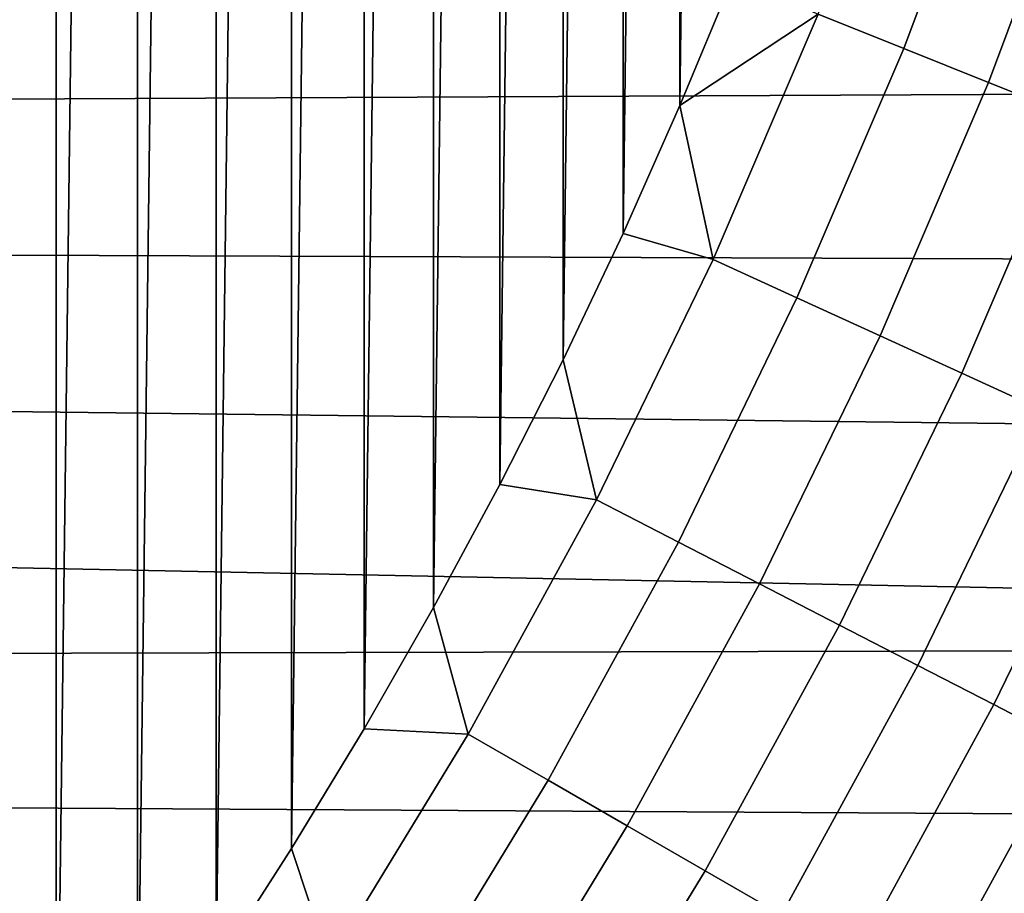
# Model space of a CAD drawing. Header units: metres. Extents: x -109 to 109, y -342 to 66.
# Tile 361 of 512: x 13.59 to 16.62, y -9.13 to -6.44. Entities that reach past the tile are written whole.
import ezdxf

# ---------------------------------------------------------------- set-up
doc = ezdxf.new("R2010")
doc.units = ezdxf.units.M
doc.layers.add('solid_K_24_62_16_000B91', color=7, linetype='CONTINUOUS')

msp = doc.modelspace()

# ---------------------------------------------------------------- linework, layer by layer
at = {"layer": 'solid_K_24_62_16_000B91'}
for points in [[(13.440717, 10.408993, -67), (13.700192, 10.065022, -67), (13.440727, -10.408979, -67)], [(13.700192, 10.065022, -67), (13.700203, -10.065008, -67), (13.440727, -10.408979, -67)], [(13.700192, 10.065022, -67), (13.950839, 9.714632, -67), (13.700203, -10.065008, -67)], [(13.950839, 9.714632, -67), (13.950848, -9.714619, -67), (13.700203, -10.065008, -67)], [(13.950839, 9.714632, -67), (14.192568, 9.357936, -67), (13.950848, -9.714619, -67)], [(14.192568, 9.357936, -67), (14.192577, -9.357923, -67), (13.950848, -9.714619, -67)], [(14.192568, 9.357936, -67), (14.425132, 8.995307, -67), (14.192577, -9.357923, -67)], [(14.425132, 8.995307, -67), (14.42514, -8.995294, -67), (14.192577, -9.357923, -67)], [(14.425132, 8.995307, -67), (14.648481, 8.626817, -67), (14.42514, -8.995294, -67)], [(14.648481, 8.626817, -67), (14.64849, -8.626802, -67), (14.42514, -8.995294, -67)], [(14.648481, 8.626817, -67), (14.862375, 8.252863, -67), (14.64849, -8.626802, -67)], [(14.862375, 8.252863, -67), (14.862383, -8.252849, -67), (14.64849, -8.626802, -67)], [(14.862375, 8.252863, -67), (15.066761, 7.873545, -67), (14.862383, -8.252849, -67)], [(15.066761, 7.873545, -67), (15.066769, -7.87353, -67), (14.862383, -8.252849, -67)], [(15.066761, 7.873545, -67), (15.261443, 7.489211, -67), (15.066769, -7.87353, -67)], [(15.261443, 7.489211, -67), (15.261451, -7.489197, -67), (15.066769, -7.87353, -67)], [(15.261443, 7.489211, -67), (15.446331, 7.10006, -67), (15.261451, -7.489197, -67)], [(15.446331, 7.10006, -67), (15.446338, -7.100046, -67), (15.261451, -7.489197, -67)], [(15.446331, 7.10006, -67), (15.621306, 6.706321, -67), (15.446338, -7.100046, -67)], [(15.621306, 6.706321, -67), (15.621312, -6.706306, -67), (15.446338, -7.100046, -67)], [(15.621306, 6.706321, -67), (15.786227, 6.30833, -67), (15.621312, -6.706306, -67)], [(15.786227, 6.30833, -67), (15.786233, -6.308314, -67), (15.621312, -6.706306, -67)], [(16.603231, -5.746434, -66.959244), (16.310999, -6.529939, -66.959244), (16.047171, -6.424318, -66.989807), (16.334677, -5.653486, -66.989807)], [(16.86904, -5.838431, -66.908463), (16.572128, -6.63448, -66.908463), (16.310999, -6.529939, -66.959244), (16.603231, -5.746434, -66.959244)], [(17.130741, -5.929007, -66.83773), (16.829224, -6.737405, -66.83773), (16.572128, -6.63448, -66.908463), (16.86904, -5.838431, -66.908463)], [(6.556558, -6.719579, 84.926178), (25.674267, -6.628624, 84.926178), (25.817019, -6.042518, 84.926178), (6.488924, -6.301236, 84.926178)], [(16.047171, -6.424318, -66.989807), (15.621312, -6.706306, -67), (15.786233, -6.308314, -67)], [(16.047171, -6.424318, -66.989807), (15.723313, -7.180597, -66.989807), (15.621312, -6.706306, -67)], [(16.310999, -6.529939, -66.959244), (15.981817, -7.298652, -66.959244), (15.723313, -7.180597, -66.989807), (16.047171, -6.424318, -66.989807)], [(16.572128, -6.63448, -66.908463), (16.237677, -7.415498, -66.908463), (15.981817, -7.298652, -66.959244), (16.310999, -6.529939, -66.959244)], [(6.556558, -6.719579, 84.926178), (6.597249, -7.141389, 84.926178), (25.518194, -7.211376, 84.926178), (25.674267, -6.628624, 84.926178)], [(16.829224, -6.737405, -66.83773), (16.489584, -7.53054, -66.83773), (16.237677, -7.415498, -66.908463), (16.572128, -6.63448, -66.908463)], [(15.723313, -7.180597, -66.989807), (15.446338, -7.100046, -67), (15.621312, -6.706306, -67)], [(17.080975, -6.838191, -66.747398), (16.736252, -7.64319, -66.747398), (16.489584, -7.53054, -66.83773), (16.829224, -6.737405, -66.83773)], [(15.723313, -7.180597, -66.989807), (15.363838, -7.920609, -66.989807), (15.261451, -7.489197, -67), (15.446338, -7.100046, -67)], [(6.597249, -7.141389, 84.926178), (6.61083, -7.564932, 84.926178), (25.348896, -7.79044, 84.926178), (25.518194, -7.211376, 84.926178)], [(15.981817, -7.298652, -66.959244), (15.616432, -8.05083, -66.959244), (15.363838, -7.920609, -66.989807), (15.723313, -7.180597, -66.989807)], [(16.237677, -7.415498, -66.908463), (15.866441, -8.179719, -66.908463), (15.616432, -8.05083, -66.959244), (15.981817, -7.298652, -66.959244)], [(16.489584, -7.53054, -66.83773), (16.112589, -8.306617, -66.83773), (15.866441, -8.179719, -66.908463), (16.237677, -7.415498, -66.908463)], [(15.363838, -7.920609, -66.989807), (15.066769, -7.87353, -67), (15.261451, -7.489197, -67)], [(16.736252, -7.64319, -66.747398), (16.353619, -8.430877, -66.747398), (16.112589, -8.306617, -66.83773), (16.489584, -7.53054, -66.83773)], [(6.61083, -7.564932, 84.926178), (6.597249, -7.988475, 84.926178), (25.16643, -8.365575, 84.926178), (25.348896, -7.79044, 84.926178)], [(16.976425, -7.752873, -66.637932), (16.588299, -8.551863, -66.637932), (16.353619, -8.430877, -66.747398), (16.736252, -7.64319, -66.747398)], [(17.208872, -7.859029, -66.509895), (16.815434, -8.668959, -66.509895), (16.588299, -8.551863, -66.637932), (16.976425, -7.752873, -66.637932)], [(15.363838, -7.920609, -66.989807), (14.969558, -8.642678, -66.989807), (14.862383, -8.252849, -67), (15.066769, -7.87353, -67)], [(15.616432, -8.05083, -66.959244), (15.21567, -8.784771, -66.959244), (14.969558, -8.642678, -66.989807), (15.363838, -7.920609, -66.989807)], [(6.597249, -7.988475, 84.926178), (6.556558, -8.410285, 84.926178), (25.16643, -8.365575, 84.926178)], [(15.866441, -8.179719, -66.908463), (15.459263, -8.925409, -66.908463), (15.21567, -8.784771, -66.959244), (15.616432, -8.05083, -66.959244)], [(16.112589, -8.306617, -66.83773), (15.699094, -9.063876, -66.83773), (15.459263, -8.925409, -66.908463), (15.866441, -8.179719, -66.908463)], [(14.969558, -8.642678, -66.989807), (14.64849, -8.626802, -67), (14.862383, -8.252849, -67)], [(16.353619, -8.430877, -66.747398), (15.933938, -9.199464, -66.747398), (15.699094, -9.063876, -66.83773), (16.112589, -8.306617, -66.83773)], [(6.556558, -8.410285, 84.926178), (6.488924, -8.828628, 84.926178), (24.970949, -8.936326, 84.926178), (25.16643, -8.365575, 84.926178)], [(16.588299, -8.551863, -66.637932), (16.162596, -9.331479, -66.637932), (15.933938, -9.199464, -66.747398), (16.353619, -8.430877, -66.747398)], [(16.815434, -8.668959, -66.509895), (16.383902, -9.459249, -66.509895), (16.162596, -9.331479, -66.637932), (16.588299, -8.551863, -66.637932)], [(14.969558, -8.642678, -66.989807), (14.541368, -9.345169, -66.989807), (14.42514, -8.995294, -67), (14.64849, -8.626802, -67)], [(15.21567, -8.784771, -66.959244), (14.780439, -9.498812, -66.959244), (14.541368, -9.345169, -66.989807), (14.969558, -8.642678, -66.989807)], [(17.033859, -8.781566, -66.36393), (16.596724, -9.582123, -66.36393), (16.383902, -9.459249, -66.509895), (16.815434, -8.668959, -66.509895)], [(15.459263, -8.925409, -66.908463), (15.017065, -9.650882, -66.908463), (14.780439, -9.498812, -66.959244), (15.21567, -8.784771, -66.959244)], [(17.032183, -8.780701, -31.006601), (16.756496, -8.956548, -31), (16.531664, -9.365045, -31)], [(16.595089, -9.581179, -31.006601), (17.032183, -8.780701, -31.006601), (16.531664, -9.365045, -31)], [(16.737309, -9.66329, -31.026844), (17.178148, -8.855951, -31.026844), (17.032183, -8.780701, -31.006601), (16.595089, -9.581179, -31.006601)], [(17.242464, -8.889109, -66.200798), (16.799974, -9.69947, -66.200798), (16.596724, -9.582123, -66.36393), (17.033859, -8.781566, -66.36393)], [(6.488924, -8.828628, 84.926178), (6.394625, -9.241782, 84.926178), (24.762497, -9.502552, 84.926178), (24.970949, -8.936326, 84.926178)], [(15.699094, -9.063876, -66.83773), (15.250035, -9.800603, -66.83773), (15.017065, -9.650882, -66.908463), (15.459263, -8.925409, -66.908463)], [(16.531664, -9.365045, -31), (16.756496, -8.956548, -31), (16.739489, -10.02916, -31)], [(14.541368, -9.345169, -66.989807), (14.192577, -9.357923, -67), (14.42514, -8.995294, -67)], [(15.933938, -9.199464, -66.747398), (15.478163, -9.947211, -66.747398), (15.250035, -9.800603, -66.83773), (15.699094, -9.063876, -66.83773)]]:
    msp.add_3dface(points, dxfattribs=at)

doc.saveas('drawing.dxf')
